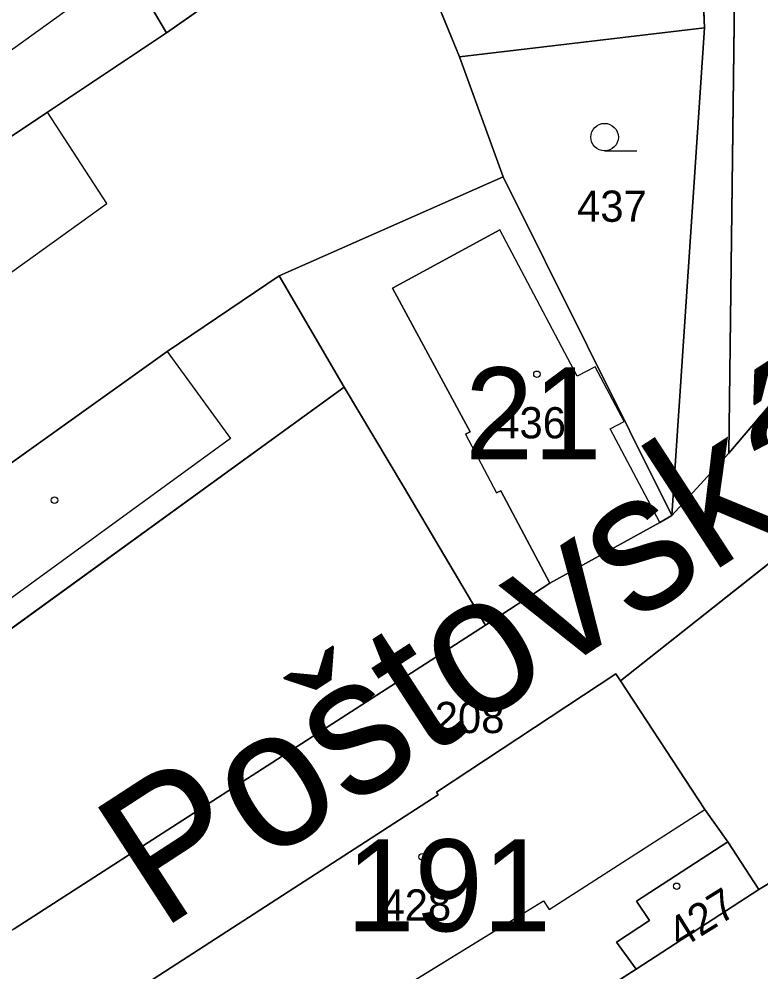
# Model space of a CAD drawing. Extents: x -689422 to -685210, y -987725 to -982160.
# Drawn here: x -687079.3 to -687038.9, y -985638.5 to -985586.6 of the extents above; entities that cross this region are included whole.
import ezdxf

# ---------------------------------------------------------------- set-up
doc = ezdxf.new("R2010")
doc.units = 0
for name, color, linetype in [('KN_Budovy', 7, 'Continuous'), ('KN_Budovy_cisla_domovni', 7, 'Continuous'), ('KN_Hranice_parcel', 7, 'Continuous'), ('KN_Hranice_parcel_vnitrni_kresba', 7, 'Continuous'), ('KN_Parcelni cisla', 7, 'Continuous'), ('KN_Polygon parcely', 7, 'Continuous'), ('KN_Popisy_pomistni nazvy nazvy ulic', 7, 'Continuous'), ('KN_POZEMKY_OSTATNI PLOCHA', 7, 'Continuous'), ('KN_POZEMKY_ZAHRADA', 7, 'Continuous'), ('KN_POZEMKY_ZASTAVENA PLOCHA', 7, 'Continuous'), ('KN_VYUZITI_17_ostatni plocha_ostatni komunikace', 7, 'Continuous'), ('KN_Značky budov', 7, 'Continuous'), ('KN_Značky kultur', 7, 'Continuous')]:
    doc.layers.add(name, color=color, linetype=linetype)

msp = doc.modelspace()

# ---------------------------------------------------------------- linework, layer by layer
at = {"layer": 'KN_Budovy'}
for points in [[(-687053.1, -985612.3), (-687050.43, -985617.34), (-687044.44, -985614.03), (-687047.13, -985608.94), (-687046.38, -985608.54), (-687047.96, -985605.55), (-687048.93, -985606.06), (-687053.15, -985598.09), (-687058.99, -985601.27), (-687054.76, -985609.09), (-687055.02, -985609.23), (-687053.32, -985612.42)], [(-687050.76, -985634.63), (-687050.46, -985635.1), (-687041.99, -985629.66), (-687046.58, -985622.66), (-687046.83, -985622.28), (-687056.6, -985628.71), (-687056.5, -985628.86), (-687071.96, -985638.87), (-687068.17, -985644.55), (-687065.19, -985642.56), (-687062.34, -985644.17), (-687058.81, -985641.82), (-687059.87, -985640.23)], [(-687039.04, -985634.02), (-687040.74, -985631.42), (-687045.7, -985634.66), (-687045, -985635.71), (-687046.8, -985636.89), (-687045.72, -985638.36)]]:
    msp.add_lwpolyline(points, close=True, dxfattribs=at)
at = {"layer": 'KN_Hranice_parcel'}
for p, q in [((-687040.17, -985569.3), (-687040.68, -985610.26)), ((-687042.68, -985569.98), (-687042.01, -985587.1)), ((-687071.29, -985587.37), (-687059.33, -985578.98)), ((-687055.34, -985588.68), (-687059.33, -985578.98)), ((-687042.01, -985587.1), (-687055.34, -985588.68)), ((-687043.79, -985613.66), (-687042.01, -985587.1)), ((-687052.96, -985595.21), (-687055.34, -985588.68)), ((-687065.16, -985600.6), (-687052.96, -985595.21)), ((-687043.79, -985613.66), (-687052.96, -985595.21)), ((-687061.63, -985606.66), (-687065.16, -985600.6)), ((-687040.68, -985610.26), (-687043.79, -985613.66)), ((-687046.58, -985622.66), (-687036.49, -985614.67)), ((-687039.04, -985634.02), (-687040.74, -985631.42)), ((-687039.04, -985634.02), (-687045.72, -985638.36))]:
    msp.add_line(p, q, dxfattribs=at)
for points in [[(-687024.87, -985570.79), (-687029.19, -985592.81), (-687031.47, -985598.1), (-687033.78, -985602.16), (-687040.68, -985610.26)], [(-687076.35, -985577.52), (-687073.44, -985583.74), (-687071.29, -985587.37)], [(-687086.51, -985597.51), (-687077.78, -985591.69), (-687071.29, -985587.37)], [(-687065.16, -985600.6), (-687071.26, -985604.73), (-687087.57, -985616.37), (-687088.43, -985616.99), (-687098.8, -985624.36)], [(-687061.63, -985606.66), (-687083.48, -985622.51), (-687082.69, -985623.72), (-687085.47, -985625.32), (-687095.13, -985631.05)], [(-687053.92, -985619.62), (-687058.4, -985612.08), (-687061.63, -985606.66)], [(-687043.79, -985613.66), (-687044.44, -985614.03), (-687050.43, -985617.34), (-687053.92, -985619.62)], [(-687053.92, -985619.62), (-687079.59, -985636.16), (-687089.42, -985641.53)], [(-687016.21, -985619.95), (-687030.24, -985628.67), (-687039.04, -985634.02)], [(-687075.54, -985641.54), (-687074.68, -985640.9), (-687071.96, -985638.87), (-687056.5, -985628.86), (-687056.6, -985628.71), (-687046.83, -985622.28), (-687046.58, -985622.66)], [(-687040.74, -985631.42), (-687041.99, -985629.66), (-687046.58, -985622.66)], [(-687040.74, -985631.42), (-687045.7, -985634.66), (-687045, -985635.71), (-687046.8, -985636.89), (-687045.72, -985638.36)], [(-687045.72, -985638.36), (-687055.4, -985644.52), (-687062.79, -985648.55), (-687067.31, -985648.64)]]:
    msp.add_lwpolyline(points, dxfattribs=at)
at = {"layer": 'KN_Hranice_parcel_vnitrni_kresba'}
for p, q in [((-687074.54, -985596.66), (-687077.78, -985591.69)), ((-687083.04, -985602.76), (-687074.54, -985596.66)), ((-687058.99, -985601.27), (-687053.15, -985598.09)), ((-687048.93, -985606.06), (-687053.15, -985598.09)), ((-687054.76, -985609.09), (-687058.99, -985601.27)), ((-687071.26, -985604.73), (-687067.82, -985609.45)), ((-687047.96, -985605.55), (-687048.93, -985606.06)), ((-687046.38, -985608.54), (-687047.96, -985605.55)), ((-687047.13, -985608.94), (-687046.38, -985608.54)), ((-687044.44, -985614.03), (-687047.13, -985608.94)), ((-687067.82, -985609.45), (-687084.22, -985621.4)), ((-687055.02, -985609.23), (-687054.76, -985609.09)), ((-687055.02, -985609.23), (-687053.32, -985612.42)), ((-687053.1, -985612.3), (-687053.32, -985612.42)), ((-687050.43, -985617.34), (-687053.1, -985612.3)), ((-687050.46, -985635.1), (-687041.99, -985629.66)), ((-687059.87, -985640.23), (-687050.76, -985634.63)), ((-687050.76, -985634.63), (-687050.46, -985635.1))]:
    msp.add_line(p, q, dxfattribs=at)
msp.add_lwpolyline([(-687086.51, -985597.51), (-687088.58, -985594.64), (-687073.44, -985583.74)], dxfattribs=at)
at = {"layer": 'KN_Polygon parcely'}
for points in [[(-687045.59, -985560.75), (-687044.62, -985563.83), (-687042.68, -985569.98), (-687042.01, -985587.1), (-687043.79, -985613.66), (-687040.68, -985610.26), (-687040.17, -985569.3), (-687040.35, -985566.72), (-687042.41, -985555.55), (-687043.3, -985550), (-687046.54, -985546.42), (-687051.41, -985542.71), (-687072.41, -985535.16), (-687073.7, -985534.22), (-687076.95, -985537.26), (-687060.65, -985544.11), (-687048.47, -985548.44), (-687046.97, -985554.94), (-687045.09, -985554.55), (-687044.04, -985560.25)], [(-687071.29, -985587.37), (-687059.33, -985578.98), (-687062.51, -985568.49), (-687065.12, -985560.13), (-687066.1, -985557.65), (-687070.74, -985559.87), (-687083.16, -985565.81), (-687076.35, -985577.52), (-687073.44, -985583.74)], [(-687040.68, -985610.26), (-687033.78, -985602.16), (-687031.47, -985598.1), (-687029.19, -985592.81), (-687024.87, -985570.79), (-687026.06, -985570.69), (-687028.49, -985565.6), (-687040.17, -985569.3)], [(-687042.68, -985569.98), (-687059.33, -985578.98), (-687055.34, -985588.68), (-687042.01, -985587.1)], [(-687118.07, -985589.66), (-687108.58, -985606.46), (-687107.16, -985609.24), (-687101, -985605.44), (-687096.61, -985602.74), (-687095.32, -985601.94), (-687094.76, -985602.74), (-687086.51, -985597.51), (-687077.78, -985591.69), (-687071.29, -985587.37), (-687073.44, -985583.74), (-687076.35, -985577.52), (-687081.46, -985581.44), (-687092.47, -985590.12), (-687097.8, -985582.67), (-687104.9, -985586.4), (-687106.66, -985583.31)], [(-687090.95, -985608.77), (-687091.45, -985612.08), (-687092.8, -985612.21), (-687093.85, -985612.88), (-687093.98, -985612.66), (-687102.51, -985617.64), (-687098.8, -985624.36), (-687088.43, -985616.99), (-687087.57, -985616.37), (-687071.26, -985604.73), (-687065.16, -985600.6), (-687052.96, -985595.21), (-687055.34, -985588.68), (-687059.33, -985578.98), (-687071.29, -985587.37), (-687077.78, -985591.69), (-687086.51, -985597.51), (-687083.04, -985602.76), (-687082.74, -985603.49)], [(-687043.79, -985613.66), (-687042.01, -985587.1), (-687055.34, -985588.68), (-687052.96, -985595.21)], [(-687043.79, -985613.66), (-687052.96, -985595.21), (-687065.16, -985600.6), (-687061.63, -985606.66), (-687058.4, -985612.08), (-687053.92, -985619.62), (-687050.43, -985617.34), (-687044.44, -985614.03)], [(-687071.26, -985604.73), (-687087.57, -985616.37), (-687088.43, -985616.99), (-687098.8, -985624.36), (-687095.13, -985631.05), (-687085.47, -985625.32), (-687082.69, -985623.72), (-687083.48, -985622.51), (-687061.63, -985606.66), (-687065.16, -985600.6)], [(-687053.92, -985619.62), (-687058.4, -985612.08), (-687061.63, -985606.66), (-687083.48, -985622.51), (-687082.69, -985623.72), (-687085.47, -985625.32), (-687095.13, -985631.05), (-687089.42, -985641.53), (-687079.59, -985636.16)], [(-686989.01, -985611.7), (-686992.65, -985612.8), (-687016.21, -985619.95), (-687030.24, -985628.67), (-687039.04, -985634.02), (-687045.72, -985638.36), (-687055.4, -985644.52), (-687062.79, -985648.55), (-687067.31, -985648.64), (-687068.54, -985651.63), (-687065.01, -985654.93), (-687053.75, -985647.67), (-687049.95, -985647.94), (-687044.29, -985643.82), (-687039.92, -985649.97), (-687017.09, -985638.65), (-686987.87, -985626.04)], [(-687032.58, -985619.42), (-687036.49, -985614.67), (-687046.58, -985622.66), (-687041.99, -985629.66), (-687040.74, -985631.42), (-687039.04, -985634.02), (-687030.24, -985628.67), (-687016.21, -985619.95), (-687020.45, -985611.94), (-687031.2, -985621.09)], [(-687046.58, -985622.66), (-687046.83, -985622.28), (-687056.6, -985628.71), (-687056.5, -985628.86), (-687071.96, -985638.87), (-687074.68, -985640.9), (-687075.54, -985641.54), (-687073.57, -985644.38), (-687069.59, -985647.9), (-687067.31, -985648.64), (-687062.79, -985648.55), (-687055.4, -985644.52), (-687045.72, -985638.36), (-687046.8, -985636.89), (-687045, -985635.71), (-687045.7, -985634.66), (-687040.74, -985631.42), (-687041.99, -985629.66)], [(-687045, -985635.71), (-687046.8, -985636.89), (-687045.72, -985638.36), (-687039.04, -985634.02), (-687040.74, -985631.42), (-687045.7, -985634.66)]]:
    msp.add_lwpolyline(points, close=True, dxfattribs=at)
msp.add_lwpolyline([(-687033.78, -985602.16), (-687040.68, -985610.26), (-687043.79, -985613.66), (-687044.44, -985614.03), (-687050.43, -985617.34), (-687053.92, -985619.62), (-687079.59, -985636.16), (-687089.42, -985641.53), (-687085.73, -985648.26), (-687079.17, -985644.25), (-687075.54, -985641.54), (-687074.68, -985640.9), (-687071.96, -985638.87), (-687056.5, -985628.86), (-687056.6, -985628.71), (-687046.83, -985622.28), (-687046.58, -985622.66), (-687036.49, -985614.67)], dxfattribs=at)
at = {"layer": 'KN_POZEMKY_OSTATNI PLOCHA'}
for p, q in [((-687040.17, -985569.3), (-687040.68, -985610.26)), ((-687042.01, -985587.1), (-687042.68, -985569.98)), ((-687043.79, -985613.66), (-687042.01, -985587.1)), ((-687040.68, -985610.26), (-687033.78, -985602.16)), ((-687040.68, -985610.26), (-687043.79, -985613.66)), ((-687043.79, -985613.66), (-687040.68, -985610.26)), ((-687044.44, -985614.03), (-687043.79, -985613.66)), ((-687050.43, -985617.34), (-687044.44, -985614.03)), ((-687036.49, -985614.67), (-687046.58, -985622.66)), ((-687053.92, -985619.62), (-687050.43, -985617.34)), ((-687079.59, -985636.16), (-687053.92, -985619.62)), ((-687046.83, -985622.28), (-687056.6, -985628.71)), ((-687046.58, -985622.66), (-687046.83, -985622.28)), ((-687056.6, -985628.71), (-687056.5, -985628.86)), ((-687056.5, -985628.86), (-687071.96, -985638.87))]:
    msp.add_line(p, q, dxfattribs=at)
at = {"layer": 'KN_POZEMKY_ZAHRADA'}
for p, q in [((-687040.68, -985610.26), (-687040.17, -985569.3)), ((-687042.68, -985569.98), (-687042.01, -985587.1)), ((-687059.33, -985578.98), (-687071.29, -985587.37)), ((-687055.34, -985588.68), (-687059.33, -985578.98)), ((-687071.29, -985587.37), (-687073.44, -985583.74)), ((-687042.01, -985587.1), (-687055.34, -985588.68)), ((-687055.34, -985588.68), (-687042.01, -985587.1)), ((-687042.01, -985587.1), (-687043.79, -985613.66)), ((-687052.96, -985595.21), (-687055.34, -985588.68)), ((-687043.79, -985613.66), (-687052.96, -985595.21)), ((-687033.78, -985602.16), (-687040.68, -985610.26)), ((-687046.58, -985622.66), (-687036.49, -985614.67)), ((-687041.99, -985629.66), (-687046.58, -985622.66)), ((-687039.04, -985634.02), (-687030.24, -985628.67)), ((-687030.24, -985628.67), (-687039.04, -985634.02)), ((-687040.74, -985631.42), (-687041.99, -985629.66)), ((-687039.04, -985634.02), (-687040.74, -985631.42)), ((-687045.72, -985638.36), (-687039.04, -985634.02)), ((-687055.4, -985644.52), (-687045.72, -985638.36))]:
    msp.add_line(p, q, dxfattribs=at)
at = {"layer": 'KN_POZEMKY_ZASTAVENA PLOCHA'}
for p, q in [((-687071.29, -985587.37), (-687059.33, -985578.98)), ((-687059.33, -985578.98), (-687055.34, -985588.68)), ((-687073.44, -985583.74), (-687071.29, -985587.37)), ((-687077.78, -985591.69), (-687071.29, -985587.37)), ((-687071.29, -985587.37), (-687077.78, -985591.69)), ((-687055.34, -985588.68), (-687052.96, -985595.21)), ((-687086.51, -985597.51), (-687077.78, -985591.69)), ((-687077.78, -985591.69), (-687086.51, -985597.51)), ((-687065.16, -985600.6), (-687052.96, -985595.21)), ((-687052.96, -985595.21), (-687065.16, -985600.6)), ((-687052.96, -985595.21), (-687043.79, -985613.66)), ((-687071.26, -985604.73), (-687065.16, -985600.6)), ((-687065.16, -985600.6), (-687071.26, -985604.73)), ((-687061.63, -985606.66), (-687065.16, -985600.6)), ((-687065.16, -985600.6), (-687061.63, -985606.66)), ((-687087.57, -985616.37), (-687071.26, -985604.73)), ((-687071.26, -985604.73), (-687087.57, -985616.37)), ((-687083.48, -985622.51), (-687061.63, -985606.66)), ((-687061.63, -985606.66), (-687083.48, -985622.51)), ((-687058.4, -985612.08), (-687061.63, -985606.66)), ((-687061.63, -985606.66), (-687058.4, -985612.08)), ((-687053.92, -985619.62), (-687058.4, -985612.08)), ((-687058.4, -985612.08), (-687053.92, -985619.62)), ((-687043.79, -985613.66), (-687044.44, -985614.03)), ((-687044.44, -985614.03), (-687050.43, -985617.34)), ((-687050.43, -985617.34), (-687053.92, -985619.62)), ((-687053.92, -985619.62), (-687079.59, -985636.16)), ((-687056.6, -985628.71), (-687046.83, -985622.28)), ((-687046.83, -985622.28), (-687046.58, -985622.66)), ((-687046.58, -985622.66), (-687041.99, -985629.66)), ((-687056.5, -985628.86), (-687056.6, -985628.71)), ((-687071.96, -985638.87), (-687056.5, -985628.86)), ((-687041.99, -985629.66), (-687040.74, -985631.42)), ((-687040.74, -985631.42), (-687045.7, -985634.66)), ((-687045.7, -985634.66), (-687040.74, -985631.42)), ((-687040.74, -985631.42), (-687039.04, -985634.02)), ((-687039.04, -985634.02), (-687045.72, -985638.36)), ((-687045.7, -985634.66), (-687045, -985635.71)), ((-687045, -985635.71), (-687045.7, -985634.66)), ((-687045, -985635.71), (-687046.8, -985636.89)), ((-687046.8, -985636.89), (-687045, -985635.71)), ((-687046.8, -985636.89), (-687045.72, -985638.36)), ((-687045.72, -985638.36), (-687046.8, -985636.89)), ((-687045.72, -985638.36), (-687055.4, -985644.52))]:
    msp.add_line(p, q, dxfattribs=at)
at = {"layer": 'KN_VYUZITI_17_ostatni plocha_ostatni komunikace'}
for p, q in [((-687040.17, -985569.3), (-687040.68, -985610.26)), ((-687042.01, -985587.1), (-687042.68, -985569.98)), ((-687043.79, -985613.66), (-687042.01, -985587.1)), ((-687040.68, -985610.26), (-687033.78, -985602.16)), ((-687040.68, -985610.26), (-687043.79, -985613.66)), ((-687043.79, -985613.66), (-687040.68, -985610.26)), ((-687044.44, -985614.03), (-687043.79, -985613.66)), ((-687050.43, -985617.34), (-687044.44, -985614.03)), ((-687036.49, -985614.67), (-687046.58, -985622.66)), ((-687053.92, -985619.62), (-687050.43, -985617.34)), ((-687079.59, -985636.16), (-687053.92, -985619.62)), ((-687046.83, -985622.28), (-687056.6, -985628.71)), ((-687046.58, -985622.66), (-687046.83, -985622.28)), ((-687056.6, -985628.71), (-687056.5, -985628.86)), ((-687056.5, -985628.86), (-687071.96, -985638.87))]:
    msp.add_line(p, q, dxfattribs=at)
at = {"layer": 'KN_Značky budov'}
for centre in [(-687051.127, -985605.959), (-687077.397, -985612.819), (-687057.377, -985632.239), (-687043.517, -985633.839)]:
    msp.add_circle(centre, 0.175, dxfattribs=at)
at = {"layer": 'KN_Značky kultur'}
msp.add_line((-687047.443, -985593.8), (-687045.693, -985593.8), dxfattribs=at)
msp.add_circle((-687047.443, -985593.05), 0.75, dxfattribs=at)

# ---------------------------------------------------------------- texts
at = {"layer": 'KN_Budovy_cisla_domovni'}
for s, p in [('21', (-687055.043, -985610.589)), ('191', (-687061.511, -985636.289))]:
    msp.add_text(s, height=5, dxfattribs=at).set_placement(p)
at = {"layer": 'KN_Parcelni cisla'}
for s, p in [('437', (-687048.94, -985597.66)), ('436', (-687053.34, -985609.45)), ('208', (-687056.69, -985625.5)), ('428', (-687059.59, -985635.71))]:
    msp.add_text(s, height=1.7, dxfattribs=at).set_placement(p)
msp.add_text('427', height=1.7, rotation=32, dxfattribs=at).set_placement((-687043.309, -985637.29))
at = {"layer": 'KN_Popisy_pomistni nazvy nazvy ulic'}
msp.add_text('Poštovská', height=7.5, rotation=33, dxfattribs=at).set_placement((-687071.627, -985636.282))

doc.saveas('drawing.dxf')
